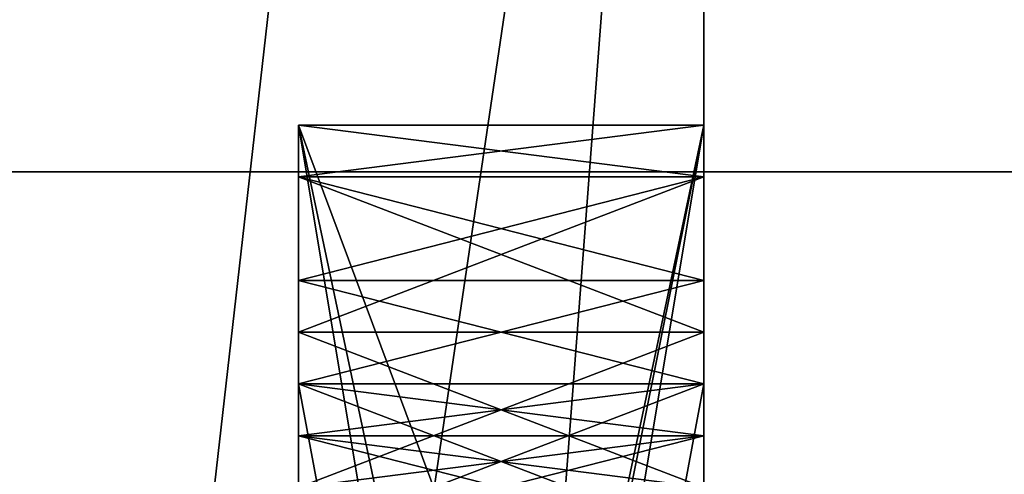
# Model space of a CAD drawing. Header units: millimetres. Extents: x -12 to 310, y -379 to 242.
# Tile 839 of 1056: x 114.006 to 115.221, y 15.569 to 16.13. Entities that reach past the tile are written whole.
import ezdxf

# ---------------------------------------------------------------- set-up
doc = ezdxf.new("R2010")
doc.units = ezdxf.units.MM
doc.header["$LTSCALE"] = 65.185185
for name, color, linetype in [('2521', 7, 'CONTINUOUS'), ('2527', 7, 'CONTINUOUS'), ('4122', 7, 'CONTINUOUS'), ('4126', 7, 'CONTINUOUS'), ('4576', 7, 'CONTINUOUS'), ('4578', 7, 'CONTINUOUS'), ('4625', 7, 'CONTINUOUS'), ('4627', 7, 'CONTINUOUS'), ('4636', 7, 'CONTINUOUS'), ('4683', 7, 'CONTINUOUS'), ('4684', 7, 'CONTINUOUS'), ('4685', 7, 'CONTINUOUS'), ('4686', 7, 'CONTINUOUS'), ('4687', 7, 'CONTINUOUS'), ('4688', 7, 'CONTINUOUS'), ('4689', 7, 'CONTINUOUS'), ('4691', 7, 'CONTINUOUS'), ('4692', 7, 'CONTINUOUS'), ('4694', 7, 'CONTINUOUS'), ('4695', 7, 'CONTINUOUS'), ('4696', 7, 'CONTINUOUS'), ('4704', 7, 'CONTINUOUS'), ('4705', 7, 'CONTINUOUS'), ('4706', 7, 'CONTINUOUS'), ('4711', 7, 'CONTINUOUS'), ('4728', 7, 'CONTINUOUS'), ('4729', 7, 'CONTINUOUS'), ('4730', 7, 'CONTINUOUS'), ('4735', 7, 'CONTINUOUS'), ('4736', 7, 'CONTINUOUS'), ('4737', 7, 'CONTINUOUS'), ('4738', 7, 'CONTINUOUS'), ('4743', 7, 'CONTINUOUS'), ('4744', 7, 'CONTINUOUS'), ('4745', 7, 'CONTINUOUS'), ('4746', 7, 'CONTINUOUS'), ('4747', 7, 'CONTINUOUS'), ('4748', 7, 'CONTINUOUS'), ('4749', 7, 'CONTINUOUS'), ('4750', 7, 'CONTINUOUS'), ('4751', 7, 'CONTINUOUS'), ('4756', 7, 'CONTINUOUS'), ('4757', 7, 'CONTINUOUS'), ('4758', 7, 'CONTINUOUS'), ('4759', 7, 'CONTINUOUS'), ('4760', 7, 'CONTINUOUS'), ('4800', 7, 'CONTINUOUS'), ('4801', 7, 'CONTINUOUS'), ('4825', 7, 'CONTINUOUS'), ('4826', 7, 'CONTINUOUS'), ('4827', 7, 'CONTINUOUS'), ('4828', 7, 'CONTINUOUS'), ('4829', 7, 'CONTINUOUS'), ('4830', 7, 'CONTINUOUS'), ('4831', 7, 'CONTINUOUS'), ('4836', 7, 'CONTINUOUS'), ('4837', 7, 'CONTINUOUS'), ('4838', 7, 'CONTINUOUS'), ('4839', 7, 'CONTINUOUS'), ('4851', 7, 'CONTINUOUS'), ('4852', 7, 'CONTINUOUS'), ('4853', 7, 'CONTINUOUS')]:
    doc.layers.add(name, color=color, linetype=linetype)

msp = doc.modelspace()

# ---------------------------------------------------------------- linework, layer by layer
at = {"layer": '2521', "linetype": 'CONTINUOUS'}
for points in [[(83.9, 18, 43), (83.9, 15.0711, 50.0711), (115.4363, 18, 43), (83.9, 18, 43)], [(115.4363, 18, 43), (83.9, 15.0711, 50.0711), (115.4276, 15.0718, 50.0703), (115.4363, 18, 43)]]:
    msp.add_3dface(points, dxfattribs=at)
at = {"layer": '2527', "linetype": 'CONTINUOUS'}
for points in [[(83.9, 15.0711, 19.9289), (83.9, 18, 27), (115.4276, 15.07, 19.9278), (83.9, 15.0711, 19.9289)], [(83.9, 18, 27), (115.4363, 18, 27), (115.4276, 15.07, 19.9278), (83.9, 18, 27)]]:
    msp.add_3dface(points, dxfattribs=at)
at = {"layer": '4122', "linetype": 'CONTINUOUS'}
for points in [[(75.3, 18.186, -153.4562), (75.3, 15.9423, -149.0577), (151.1, 18.186, -153.4562), (75.3, 18.186, -153.4562)], [(75.3, 15.9423, -149.0577), (151.1, 15.9424, -149.0576), (151.1, 18.186, -153.4562), (75.3, 15.9423, -149.0577)], [(75.3, 15.9423, -149.0577), (75.3, 11.5438, -146.814), (151.1, 15.9424, -149.0576), (75.3, 15.9423, -149.0577)], [(75.3, 11.5438, -146.814), (151.1, 11.5438, -146.814), (151.1, 15.9424, -149.0576), (75.3, 11.5438, -146.814)]]:
    msp.add_3dface(points, dxfattribs=at)
at = {"layer": '4126', "linetype": 'CONTINUOUS'}
for points in [[(75.3, 15.9423, -180.9423), (75.3, 18.186, -176.5438), (125.7, 15.9424, -180.9424), (75.3, 15.9423, -180.9423)], [(75.3, 18.186, -176.5438), (125.7, 18.186, -176.5438), (125.7, 15.9424, -180.9424), (75.3, 18.186, -176.5438)], [(75.3, 15.9423, -180.9423), (125.7, 15.9424, -180.9424), (125.7, 11.5438, -183.186), (75.3, 15.9423, -180.9423)], [(75.3, 11.5438, -183.186), (75.3, 15.9423, -180.9423), (125.7, 11.5438, -183.186), (75.3, 11.5438, -183.186)]]:
    msp.add_3dface(points, dxfattribs=at)
at = {"layer": '4576', "linetype": 'CONTINUOUS'}
for points in [[(95.2073, 18.8402, 153.2886), (93.9776, 15.4618, 155.6842), (116.85, 18.5711, 153.5711), (95.2073, 18.8402, 153.2886)], [(93.9776, 15.4618, 155.6842), (92.5357, 11.5, 156.5), (116.85, 18.5711, 153.5711), (93.9776, 15.4618, 155.6842)], [(92.5357, 11.5, 156.5), (116.85, 11.5, 156.5), (116.85, 18.5711, 153.5711), (92.5357, 11.5, 156.5)]]:
    msp.add_3dface(points, dxfattribs=at)
at = {"layer": '4578', "linetype": 'CONTINUOUS'}
for points in [[(94.0284, 15.6012, 114.3764), (95.1995, 18.8189, 116.6855), (116.85, 18.5711, 116.4289), (94.0284, 15.6012, 114.3764)], [(116.85, 11.5, 113.5), (94.0284, 15.6012, 114.3764), (116.85, 18.5711, 116.4289), (116.85, 11.5, 113.5)], [(116.85, 11.5, 113.5), (92.5357, 11.5, 113.5), (94.0284, 15.6012, 114.3764), (116.85, 11.5, 113.5)]]:
    msp.add_3dface(points, dxfattribs=at)
at = {"layer": '4625', "linetype": 'CONTINUOUS'}
for points in [[(114.85, 17.7994, 150.2721), (114.85, 18.75, 146.75), (114.85, 16, 143), (114.85, 17.7994, 150.2721)], [(114.85, 18.75, 146.75), (114.85, 18.75, 123.25), (114.85, 16, 143), (114.85, 18.75, 146.75)], [(114.85, 18.75, 123.25), (114.85, 18.508, 121.426), (114.85, 7.9229, 130.9393), (114.85, 18.75, 123.25)], [(114.85, 18.75, 123.25), (114.85, 7.9229, 130.9393), (114.85, 13.4468, 127.1975), (114.85, 18.75, 123.25)], [(114.85, 16, 140.2346), (114.85, 18.75, 123.25), (114.85, 16, 139.8395), (114.85, 16, 140.2346)], [(114.85, 18.75, 123.25), (114.85, 16, 140.2346), (114.85, 16, 141.1564), (114.85, 18.75, 123.25)], [(114.85, 16, 139.8395), (114.85, 18.75, 123.25), (114.85, 16, 139.3128), (114.85, 16, 139.8395)], [(114.85, 16, 143), (114.85, 18.75, 123.25), (114.85, 16, 142.6049), (114.85, 16, 143)], [(114.85, 16, 142.6049), (114.85, 18.75, 123.25), (114.85, 16, 141.6831), (114.85, 16, 142.6049)], [(114.85, 16, 141.6831), (114.85, 18.75, 123.25), (114.85, 16, 141.1564), (114.85, 16, 141.6831)], [(114.85, 16, 139.3128), (114.85, 18.75, 123.25), (114.85, 16, 138.9177), (114.85, 16, 139.3128)], [(114.85, 16, 138.9177), (114.85, 18.75, 123.25), (114.85, 16, 134.5062), (114.85, 16, 138.9177)], [(114.85, 18.75, 123.25), (114.85, 16, 134.1111), (114.85, 16, 134.5062), (114.85, 18.75, 123.25)], [(114.85, 16, 134.1111), (114.85, 18.75, 123.25), (114.85, 16, 133.1893), (114.85, 16, 134.1111)], [(114.85, 18.75, 123.25), (114.85, 16, 132.7942), (114.85, 16, 133.1893), (114.85, 18.75, 123.25)], [(114.85, 16, 132.7942), (114.85, 18.75, 123.25), (114.85, 15.9362, 131.6091), (114.85, 16, 132.7942)], [(114.85, 15.8085, 130.2922), (114.85, 18.75, 123.25), (114.85, 15.6809, 130.0946), (114.85, 15.8085, 130.2922)], [(114.85, 18.75, 123.25), (114.85, 15.8085, 130.2922), (114.85, 15.9362, 130.5556), (114.85, 18.75, 123.25)], [(114.85, 15.6809, 130.0946), (114.85, 18.75, 123.25), (114.85, 15.4894, 129.963), (114.85, 15.6809, 130.0946)], [(114.85, 15.4894, 129.963), (114.85, 18.75, 123.25), (114.85, 15.9362, 128.7119), (114.85, 15.4894, 129.963)], [(114.85, 15.9362, 131.6091), (114.85, 18.75, 123.25), (114.85, 16, 131.3457), (114.85, 15.9362, 131.6091)], [(114.85, 16, 131.3457), (114.85, 18.75, 123.25), (114.85, 16, 130.8189), (114.85, 16, 131.3457)], [(114.85, 16, 130.8189), (114.85, 18.75, 123.25), (114.85, 15.9362, 130.5556), (114.85, 16, 130.8189)], [(114.85, 15.9362, 128.7119), (114.85, 18.75, 123.25), (114.85, 16, 128.3827), (114.85, 15.9362, 128.7119)], [(114.85, 16, 128.3827), (114.85, 18.75, 123.25), (114.85, 16, 127.9877), (114.85, 16, 128.3827)], [(114.85, 16, 127.9877), (114.85, 18.75, 123.25), (114.85, 15.9362, 127.6584), (114.85, 16, 127.9877)], [(114.85, 15.9362, 127.6584), (114.85, 18.75, 123.25), (114.85, 15.7447, 127.3292), (114.85, 15.9362, 127.6584)], [(114.85, 15.7447, 127.3292), (114.85, 18.75, 123.25), (114.85, 15.5532, 127.1317), (114.85, 15.7447, 127.3292)], [(114.85, 15.5532, 127.1317), (114.85, 18.75, 123.25), (114.85, 15.234, 127), (114.85, 15.5532, 127.1317)], [(114.85, 15.234, 127), (114.85, 18.75, 123.25), (114.85, 15.0426, 127), (114.85, 15.234, 127)], [(114.85, 15.0426, 127), (114.85, 18.75, 123.25), (114.85, 13.766, 127.0658), (114.85, 15.0426, 127)], [(114.85, 13.766, 127.0658), (114.85, 18.75, 123.25), (114.85, 13.4468, 127.1975), (114.85, 13.766, 127.0658)], [(114.85, 18.508, 121.426), (114.85, 17.7994, 119.7279), (114.85, 7.9229, 130.9393), (114.85, 18.508, 121.426)], [(114.85, 7.9229, 139.0607), (114.85, 17.7994, 150.2721), (114.85, 13, 143), (114.85, 7.9229, 139.0607)], [(114.85, 13, 143), (114.85, 17.7994, 150.2721), (114.85, 16, 143), (114.85, 13, 143)], [(114.85, 16, 140.2346), (114.85, 13.6383, 140.2346), (114.85, 16, 141.1564), (114.85, 16, 140.2346)], [(114.85, 13, 139.8395), (114.85, 16, 139.8395), (114.85, 16, 139.3128), (114.85, 13, 139.8395)], [(114.85, 13, 139.3128), (114.85, 13, 139.8395), (114.85, 16, 139.3128), (114.85, 13, 139.3128)], [(114.85, 13.6383, 142.6049), (114.85, 16, 142.6049), (114.85, 16, 141.6831), (114.85, 13.6383, 142.6049)], [(114.85, 14.6596, 138.9177), (114.85, 16, 138.9177), (114.85, 16, 134.5062), (114.85, 14.6596, 138.9177)], [(114.85, 14.6596, 137.7325), (114.85, 14.6596, 138.9177), (114.85, 16, 134.5062), (114.85, 14.6596, 137.7325)], [(114.85, 14.5957, 137.4033), (114.85, 14.6596, 137.7325), (114.85, 16, 134.5062), (114.85, 14.5957, 137.4033)], [(114.85, 14.9149, 136.3498), (114.85, 14.5957, 137.4033), (114.85, 16, 134.5062), (114.85, 14.9149, 136.3498)], [(114.85, 14.5957, 135.428), (114.85, 14.9149, 135.428), (114.85, 16, 134.5062), (114.85, 14.5957, 135.428)], [(114.85, 14.9149, 135.428), (114.85, 14.9149, 136.3498), (114.85, 16, 134.5062), (114.85, 14.9149, 135.428)], [(114.85, 13.9574, 134.9012), (114.85, 14.5957, 135.428), (114.85, 16, 134.5062), (114.85, 13.9574, 134.9012)], [(114.85, 13, 134.1111), (114.85, 16, 134.1111), (114.85, 16, 133.1893), (114.85, 13, 134.1111)], [(114.85, 13.9574, 133.5844), (114.85, 13, 134.1111), (114.85, 16, 133.1893), (114.85, 13.9574, 133.5844)], [(114.85, 13.5106, 134.5062), (114.85, 13.9574, 134.9012), (114.85, 16, 134.5062), (114.85, 13.5106, 134.5062)], [(114.85, 13, 132.7942), (114.85, 16, 132.7942), (114.85, 15.2979, 132.2675), (114.85, 13, 132.7942)], [(114.85, 15.2979, 132.2675), (114.85, 16, 132.7942), (114.85, 15.4894, 132.2016), (114.85, 15.2979, 132.2675)], [(114.85, 15.4894, 132.2016), (114.85, 16, 132.7942), (114.85, 15.6809, 132.07), (114.85, 15.4894, 132.2016)], [(114.85, 15.6809, 132.07), (114.85, 16, 132.7942), (114.85, 15.8085, 131.8724), (114.85, 15.6809, 132.07)], [(114.85, 15.8085, 131.8724), (114.85, 16, 132.7942), (114.85, 15.9362, 131.6091), (114.85, 15.8085, 131.8724)], [(114.85, 13.5106, 133.1893), (114.85, 13.9574, 133.5844), (114.85, 16, 133.1893), (114.85, 13.5106, 133.1893)], [(114.85, 15.2979, 129.8971), (114.85, 15.4894, 129.963), (114.85, 15.9362, 128.7119), (114.85, 15.2979, 129.8971)], [(114.85, 15.7447, 129.0412), (114.85, 15.2979, 129.8971), (114.85, 15.9362, 128.7119), (114.85, 15.7447, 129.0412)], [(114.85, 15.0426, 129.8971), (114.85, 15.2979, 129.8971), (114.85, 15.7447, 129.0412), (114.85, 15.0426, 129.8971)], [(114.85, 15.5532, 129.2387), (114.85, 15.0426, 129.8971), (114.85, 15.7447, 129.0412), (114.85, 15.5532, 129.2387)], [(114.85, 15.6809, 141.4198), (114.85, 13, 140.4321), (114.85, 13, 142.4074), (114.85, 15.6809, 141.4198)], [(114.85, 14.5957, 131.214), (114.85, 13.383, 131.5432), (114.85, 15.6809, 131.2798), (114.85, 14.5957, 131.214)], [(114.85, 15.6809, 131.2798), (114.85, 13.383, 131.5432), (114.85, 15.617, 131.6091), (114.85, 15.6809, 131.2798)], [(114.85, 14.5957, 130.9506), (114.85, 14.5957, 131.214), (114.85, 15.6809, 130.8848), (114.85, 14.5957, 130.9506)], [(114.85, 15.6809, 130.8848), (114.85, 14.5957, 131.214), (114.85, 15.6809, 131.2798), (114.85, 15.6809, 130.8848)], [(114.85, 15.617, 130.5556), (114.85, 14.5957, 130.9506), (114.85, 15.6809, 130.8848), (114.85, 15.617, 130.5556)], [(114.85, 13.383, 131.5432), (114.85, 13.5106, 131.7407), (114.85, 15.617, 131.6091), (114.85, 13.383, 131.5432)], [(114.85, 15.617, 131.6091), (114.85, 13.5106, 131.7407), (114.85, 15.5532, 131.7407), (114.85, 15.617, 131.6091)], [(114.85, 14.6596, 130.5556), (114.85, 14.5957, 130.9506), (114.85, 15.617, 130.5556), (114.85, 14.6596, 130.5556)], [(114.85, 15.5532, 130.4239), (114.85, 14.6596, 130.5556), (114.85, 15.617, 130.5556), (114.85, 15.5532, 130.4239)]]:
    msp.add_3dface(points, dxfattribs=at)
at = {"layer": '4627', "linetype": 'CONTINUOUS'}
for points in [[(114.554, 18.2623, 119.1235), (113.85, 18.3911, 118.7895), (113.35, 7.6706, 130.8255), (114.554, 18.2623, 119.1235)], [(114.85, 17.7994, 119.7279), (114.554, 18.2623, 119.1235), (113.35, 7.6706, 130.8255), (114.85, 17.7994, 119.7279)], [(114.0904, 7.8011, 130.8749), (114.85, 17.7994, 119.7279), (113.35, 7.6706, 130.8255), (114.0904, 7.8011, 130.8749)], [(114.85, 7.9229, 130.9393), (114.85, 17.7994, 119.7279), (114.0904, 7.8011, 130.8749), (114.85, 7.9229, 130.9393)]]:
    msp.add_3dface(points, dxfattribs=at)
at = {"layer": '4636', "linetype": 'CONTINUOUS'}
for points in [[(113.35, 18.3399, 151.2858), (114.85, 17.7994, 150.2721), (114.85, 7.9229, 139.0607), (113.35, 18.3399, 151.2858)], [(113.35, 18.3399, 151.2858), (114.85, 7.9229, 139.0607), (114.0904, 7.8011, 139.1251), (113.35, 18.3399, 151.2858)], [(113.35, 18.3399, 151.2858), (114.0904, 7.8011, 139.1251), (113.35, 7.6706, 139.1745), (113.35, 18.3399, 151.2858)]]:
    msp.add_3dface(points, dxfattribs=at)
at = {"layer": '4683', "linetype": 'CONTINUOUS'}
for points in [[(114.85, 13.6383, 140.2346), (114.85, 16, 140.2346), (114.35, 13.6383, 140.2346), (114.85, 13.6383, 140.2346)], [(114.35, 13.6383, 140.2346), (114.85, 16, 140.2346), (114.35, 16, 140.2346), (114.35, 13.6383, 140.2346)]]:
    msp.add_3dface(points, dxfattribs=at)
at = {"layer": '4684', "linetype": 'CONTINUOUS'}
for points in [[(114.85, 16, 141.1564), (114.85, 13.6383, 140.2346), (114.35, 16, 141.1564), (114.85, 16, 141.1564)], [(114.85, 13.6383, 140.2346), (114.35, 13.6383, 140.2346), (114.35, 16, 141.1564), (114.85, 13.6383, 140.2346)]]:
    msp.add_3dface(points, dxfattribs=at)
at = {"layer": '4685', "linetype": 'CONTINUOUS'}
for points in [[(114.85, 16, 141.6831), (114.85, 16, 141.1564), (114.35, 16, 141.6831), (114.85, 16, 141.6831)], [(114.85, 16, 141.1564), (114.35, 16, 141.1564), (114.35, 16, 141.6831), (114.85, 16, 141.1564)]]:
    msp.add_3dface(points, dxfattribs=at)
at = {"layer": '4686', "linetype": 'CONTINUOUS'}
for points in [[(114.85, 13.6383, 142.6049), (114.85, 16, 141.6831), (114.35, 13.6383, 142.6049), (114.85, 13.6383, 142.6049)], [(114.85, 16, 141.6831), (114.35, 16, 141.6831), (114.35, 13.6383, 142.6049), (114.85, 16, 141.6831)]]:
    msp.add_3dface(points, dxfattribs=at)
at = {"layer": '4687', "linetype": 'CONTINUOUS'}
for points in [[(114.85, 16, 142.6049), (114.85, 13.6383, 142.6049), (114.35, 16, 142.6049), (114.85, 16, 142.6049)], [(114.85, 13.6383, 142.6049), (114.35, 13.6383, 142.6049), (114.35, 16, 142.6049), (114.85, 13.6383, 142.6049)]]:
    msp.add_3dface(points, dxfattribs=at)
at = {"layer": '4688', "linetype": 'CONTINUOUS'}
for points in [[(114.85, 16, 143), (114.85, 16, 142.6049), (114.35, 16, 142.6049), (114.85, 16, 143)], [(114.85, 16, 143), (114.35, 16, 142.6049), (114.35, 16, 143), (114.85, 16, 143)]]:
    msp.add_3dface(points, dxfattribs=at)
at = {"layer": '4689', "linetype": 'CONTINUOUS'}
for points in [[(114.85, 13, 143), (114.85, 16, 143), (114.35, 13, 143), (114.85, 13, 143)], [(114.85, 16, 143), (114.35, 16, 143), (114.35, 13, 143), (114.85, 16, 143)]]:
    msp.add_3dface(points, dxfattribs=at)
at = {"layer": '4691', "linetype": 'CONTINUOUS'}
for points in [[(114.85, 15.6809, 141.4198), (114.85, 13, 142.4074), (114.35, 15.6809, 141.4198), (114.85, 15.6809, 141.4198)], [(114.85, 13, 142.4074), (114.35, 13, 142.4074), (114.35, 15.6809, 141.4198), (114.85, 13, 142.4074)]]:
    msp.add_3dface(points, dxfattribs=at)
at = {"layer": '4692', "linetype": 'CONTINUOUS'}
for points in [[(114.85, 13, 140.4321), (114.85, 15.6809, 141.4198), (114.35, 13, 140.4321), (114.85, 13, 140.4321)], [(114.85, 15.6809, 141.4198), (114.35, 15.6809, 141.4198), (114.35, 13, 140.4321), (114.85, 15.6809, 141.4198)]]:
    msp.add_3dface(points, dxfattribs=at)
at = {"layer": '4694', "linetype": 'CONTINUOUS'}
for points in [[(114.85, 16, 139.8395), (114.85, 13, 139.8395), (114.35, 16, 139.8395), (114.85, 16, 139.8395)], [(114.85, 13, 139.8395), (114.35, 13, 139.8395), (114.35, 16, 139.8395), (114.85, 13, 139.8395)]]:
    msp.add_3dface(points, dxfattribs=at)
at = {"layer": '4695', "linetype": 'CONTINUOUS'}
for points in [[(114.85, 16, 140.2346), (114.85, 16, 139.8395), (114.35, 16, 139.8395), (114.85, 16, 140.2346)], [(114.35, 16, 140.2346), (114.85, 16, 140.2346), (114.35, 16, 139.8395), (114.35, 16, 140.2346)]]:
    msp.add_3dface(points, dxfattribs=at)
at = {"layer": '4696', "linetype": 'CONTINUOUS'}
for points in [[(114.35, 13.6383, 140.2346), (114.35, 16, 140.2346), (114.35, 16, 139.8395), (114.35, 13.6383, 140.2346)], [(114.35, 16, 141.1564), (114.35, 13.6383, 140.2346), (114.35, 13, 140.4321), (114.35, 16, 141.1564)], [(114.35, 13, 139.8395), (114.35, 13.6383, 140.2346), (114.35, 16, 139.8395), (114.35, 13, 139.8395)], [(114.35, 16, 141.6831), (114.35, 16, 141.1564), (114.35, 15.6809, 141.4198), (114.35, 16, 141.6831)], [(114.35, 15.6809, 141.4198), (114.35, 16, 141.1564), (114.35, 13, 140.4321), (114.35, 15.6809, 141.4198)], [(114.35, 13.6383, 142.6049), (114.35, 16, 141.6831), (114.35, 13, 142.4074), (114.35, 13.6383, 142.6049)], [(114.35, 13, 142.4074), (114.35, 16, 141.6831), (114.35, 15.6809, 141.4198), (114.35, 13, 142.4074)], [(114.35, 16, 142.6049), (114.35, 13.6383, 142.6049), (114.35, 13, 143), (114.35, 16, 142.6049)], [(114.35, 16, 143), (114.35, 16, 142.6049), (114.35, 13, 143), (114.35, 16, 143)]]:
    msp.add_3dface(points, dxfattribs=at)
at = {"layer": '4704', "linetype": 'CONTINUOUS'}
for points in [[(114.85, 16, 138.9177), (114.85, 14.6596, 138.9177), (114.35, 16, 138.9177), (114.85, 16, 138.9177)], [(114.85, 14.6596, 138.9177), (114.35, 14.6596, 138.9177), (114.35, 16, 138.9177), (114.85, 14.6596, 138.9177)]]:
    msp.add_3dface(points, dxfattribs=at)
at = {"layer": '4705', "linetype": 'CONTINUOUS'}
for points in [[(114.85, 16, 139.3128), (114.85, 16, 138.9177), (114.35, 16, 138.9177), (114.85, 16, 139.3128)], [(114.85, 16, 139.3128), (114.35, 16, 138.9177), (114.35, 16, 139.3128), (114.85, 16, 139.3128)]]:
    msp.add_3dface(points, dxfattribs=at)
at = {"layer": '4706', "linetype": 'CONTINUOUS'}
for points in [[(114.85, 13, 139.3128), (114.85, 16, 139.3128), (114.35, 13, 139.3128), (114.85, 13, 139.3128)], [(114.85, 16, 139.3128), (114.35, 16, 139.3128), (114.35, 13, 139.3128), (114.85, 16, 139.3128)]]:
    msp.add_3dface(points, dxfattribs=at)
at = {"layer": '4711', "linetype": 'CONTINUOUS'}
for points in [[(114.35, 16, 138.9177), (114.35, 14.6596, 138.9177), (114.35, 16, 139.3128), (114.35, 16, 138.9177)], [(114.35, 16, 139.3128), (114.35, 14.6596, 138.9177), (114.35, 14.2766, 138.9177), (114.35, 16, 139.3128)], [(114.35, 13, 139.3128), (114.35, 16, 139.3128), (114.35, 13.3191, 138.9177), (114.35, 13, 139.3128)], [(114.35, 13.3191, 138.9177), (114.35, 16, 139.3128), (114.35, 14.2766, 138.9177), (114.35, 13.3191, 138.9177)]]:
    msp.add_3dface(points, dxfattribs=at)
at = {"layer": '4728', "linetype": 'CONTINUOUS'}
for points in [[(114.85, 16, 134.1111), (114.85, 13, 134.1111), (114.35, 16, 134.1111), (114.85, 16, 134.1111)], [(114.35, 16, 134.1111), (114.85, 13, 134.1111), (114.35, 13, 134.1111), (114.35, 16, 134.1111)]]:
    msp.add_3dface(points, dxfattribs=at)
at = {"layer": '4729', "linetype": 'CONTINUOUS'}
for points in [[(114.85, 16, 134.5062), (114.85, 16, 134.1111), (114.35, 16, 134.1111), (114.85, 16, 134.5062)], [(114.85, 16, 134.5062), (114.35, 16, 134.1111), (114.35, 16, 134.5062), (114.85, 16, 134.5062)]]:
    msp.add_3dface(points, dxfattribs=at)
at = {"layer": '4730', "linetype": 'CONTINUOUS'}
for points in [[(114.85, 13.5106, 134.5062), (114.85, 16, 134.5062), (114.35, 13.5106, 134.5062), (114.85, 13.5106, 134.5062)], [(114.85, 16, 134.5062), (114.35, 16, 134.5062), (114.35, 13.5106, 134.5062), (114.85, 16, 134.5062)]]:
    msp.add_3dface(points, dxfattribs=at)
at = {"layer": '4735', "linetype": 'CONTINUOUS'}
for points in [[(114.35, 16, 134.1111), (114.35, 13, 134.1111), (114.35, 16, 134.5062), (114.35, 16, 134.1111)], [(114.35, 16, 134.5062), (114.35, 13, 134.1111), (114.35, 13.5106, 134.5062), (114.35, 16, 134.5062)]]:
    msp.add_3dface(points, dxfattribs=at)
at = {"layer": '4736', "linetype": 'CONTINUOUS'}
for points in [[(114.85, 16, 132.7942), (114.85, 13, 132.7942), (114.35, 16, 132.7942), (114.85, 16, 132.7942)], [(114.35, 16, 132.7942), (114.85, 13, 132.7942), (114.35, 13, 132.7942), (114.35, 16, 132.7942)]]:
    msp.add_3dface(points, dxfattribs=at)
at = {"layer": '4737', "linetype": 'CONTINUOUS'}
for points in [[(114.85, 16, 133.1893), (114.85, 16, 132.7942), (114.35, 16, 132.7942), (114.85, 16, 133.1893)], [(114.85, 16, 133.1893), (114.35, 16, 132.7942), (114.35, 16, 133.1893), (114.85, 16, 133.1893)]]:
    msp.add_3dface(points, dxfattribs=at)
at = {"layer": '4738', "linetype": 'CONTINUOUS'}
for points in [[(114.85, 13.5106, 133.1893), (114.85, 16, 133.1893), (114.35, 13.5106, 133.1893), (114.85, 13.5106, 133.1893)], [(114.85, 16, 133.1893), (114.35, 16, 133.1893), (114.35, 13.5106, 133.1893), (114.85, 16, 133.1893)]]:
    msp.add_3dface(points, dxfattribs=at)
at = {"layer": '4743', "linetype": 'CONTINUOUS'}
for points in [[(114.35, 16, 132.7942), (114.35, 13, 132.7942), (114.35, 16, 133.1893), (114.35, 16, 132.7942)], [(114.35, 16, 133.1893), (114.35, 13, 132.7942), (114.35, 13.5106, 133.1893), (114.35, 16, 133.1893)]]:
    msp.add_3dface(points, dxfattribs=at)
at = {"layer": '4744', "linetype": 'CONTINUOUS'}
for points in [[(114.85, 15.8085, 130.2922), (114.85, 15.6809, 130.0946), (114.35, 15.6809, 130.0946), (114.85, 15.8085, 130.2922)], [(114.35, 15.8085, 130.2922), (114.85, 15.8085, 130.2922), (114.35, 15.6809, 130.0946), (114.35, 15.8085, 130.2922)]]:
    msp.add_3dface(points, dxfattribs=at)
at = {"layer": '4745', "linetype": 'CONTINUOUS'}
for points in [[(114.85, 15.9362, 130.5556), (114.85, 15.8085, 130.2922), (114.35, 15.8085, 130.2922), (114.85, 15.9362, 130.5556)], [(114.85, 15.9362, 130.5556), (114.35, 15.8085, 130.2922), (114.35, 15.9362, 130.5556), (114.85, 15.9362, 130.5556)]]:
    msp.add_3dface(points, dxfattribs=at)
at = {"layer": '4746', "linetype": 'CONTINUOUS'}
for points in [[(114.85, 16, 130.8189), (114.85, 15.9362, 130.5556), (114.35, 15.9362, 130.5556), (114.85, 16, 130.8189)], [(114.85, 16, 130.8189), (114.35, 15.9362, 130.5556), (114.35, 16, 130.8189), (114.85, 16, 130.8189)]]:
    msp.add_3dface(points, dxfattribs=at)
at = {"layer": '4747', "linetype": 'CONTINUOUS'}
for points in [[(114.85, 16, 131.3457), (114.85, 16, 130.8189), (114.35, 16, 131.3457), (114.85, 16, 131.3457)], [(114.85, 16, 130.8189), (114.35, 16, 130.8189), (114.35, 16, 131.3457), (114.85, 16, 130.8189)]]:
    msp.add_3dface(points, dxfattribs=at)
at = {"layer": '4748', "linetype": 'CONTINUOUS'}
for points in [[(114.85, 15.9362, 131.6091), (114.85, 16, 131.3457), (114.35, 16, 131.3457), (114.85, 15.9362, 131.6091)], [(114.85, 15.9362, 131.6091), (114.35, 16, 131.3457), (114.35, 15.9362, 131.6091), (114.85, 15.9362, 131.6091)]]:
    msp.add_3dface(points, dxfattribs=at)
at = {"layer": '4749', "linetype": 'CONTINUOUS'}
for points in [[(114.85, 15.8085, 131.8724), (114.85, 15.9362, 131.6091), (114.35, 15.9362, 131.6091), (114.85, 15.8085, 131.8724)], [(114.85, 15.8085, 131.8724), (114.35, 15.9362, 131.6091), (114.35, 15.8085, 131.8724), (114.85, 15.8085, 131.8724)]]:
    msp.add_3dface(points, dxfattribs=at)
at = {"layer": '4750', "linetype": 'CONTINUOUS'}
for points in [[(114.85, 15.6809, 132.07), (114.85, 15.8085, 131.8724), (114.35, 15.8085, 131.8724), (114.85, 15.6809, 132.07)], [(114.85, 15.6809, 132.07), (114.35, 15.8085, 131.8724), (114.35, 15.6809, 132.07), (114.85, 15.6809, 132.07)]]:
    msp.add_3dface(points, dxfattribs=at)
at = {"layer": '4751', "linetype": 'CONTINUOUS'}
for points in [[(114.85, 15.4894, 132.2016), (114.85, 15.6809, 132.07), (114.35, 15.6809, 132.07), (114.85, 15.4894, 132.2016)], [(114.85, 15.4894, 132.2016), (114.35, 15.6809, 132.07), (114.35, 15.4894, 132.2016), (114.85, 15.4894, 132.2016)]]:
    msp.add_3dface(points, dxfattribs=at)
at = {"layer": '4756', "linetype": 'CONTINUOUS'}
for points in [[(114.85, 15.617, 131.6091), (114.85, 15.5532, 131.7407), (114.35, 15.5532, 131.7407), (114.85, 15.617, 131.6091)], [(114.85, 15.617, 131.6091), (114.35, 15.5532, 131.7407), (114.35, 15.617, 131.6091), (114.85, 15.617, 131.6091)]]:
    msp.add_3dface(points, dxfattribs=at)
at = {"layer": '4757', "linetype": 'CONTINUOUS'}
for points in [[(114.85, 15.6809, 131.2798), (114.85, 15.617, 131.6091), (114.35, 15.617, 131.6091), (114.85, 15.6809, 131.2798)], [(114.85, 15.6809, 131.2798), (114.35, 15.617, 131.6091), (114.35, 15.6809, 131.2798), (114.85, 15.6809, 131.2798)]]:
    msp.add_3dface(points, dxfattribs=at)
at = {"layer": '4758', "linetype": 'CONTINUOUS'}
for points in [[(114.85, 15.6809, 130.8848), (114.85, 15.6809, 131.2798), (114.35, 15.6809, 131.2798), (114.85, 15.6809, 130.8848)], [(114.85, 15.6809, 130.8848), (114.35, 15.6809, 131.2798), (114.35, 15.6809, 130.8848), (114.85, 15.6809, 130.8848)]]:
    msp.add_3dface(points, dxfattribs=at)
at = {"layer": '4759', "linetype": 'CONTINUOUS'}
for points in [[(114.85, 15.617, 130.5556), (114.85, 15.6809, 130.8848), (114.35, 15.6809, 130.8848), (114.85, 15.617, 130.5556)], [(114.85, 15.617, 130.5556), (114.35, 15.6809, 130.8848), (114.35, 15.617, 130.5556), (114.85, 15.617, 130.5556)]]:
    msp.add_3dface(points, dxfattribs=at)
at = {"layer": '4760', "linetype": 'CONTINUOUS'}
for points in [[(114.85, 15.5532, 130.4239), (114.85, 15.617, 130.5556), (114.35, 15.617, 130.5556), (114.85, 15.5532, 130.4239)], [(114.85, 15.5532, 130.4239), (114.35, 15.617, 130.5556), (114.35, 15.5532, 130.4239), (114.85, 15.5532, 130.4239)]]:
    msp.add_3dface(points, dxfattribs=at)
at = {"layer": '4800', "linetype": 'CONTINUOUS'}
for points in [[(114.85, 15.6809, 130.0946), (114.85, 15.4894, 129.963), (114.35, 15.4894, 129.963), (114.85, 15.6809, 130.0946)], [(114.35, 15.6809, 130.0946), (114.85, 15.6809, 130.0946), (114.35, 15.4894, 129.963), (114.35, 15.6809, 130.0946)]]:
    msp.add_3dface(points, dxfattribs=at)
at = {"layer": '4801', "linetype": 'CONTINUOUS'}
for points in [[(114.35, 16, 130.8189), (114.35, 15.9362, 130.5556), (114.35, 16, 131.3457), (114.35, 16, 130.8189)], [(114.35, 16, 131.3457), (114.35, 15.9362, 130.5556), (114.35, 15.9362, 131.6091), (114.35, 16, 131.3457)], [(114.35, 15.9362, 130.5556), (114.35, 15.8085, 130.2922), (114.35, 15.9362, 131.6091), (114.35, 15.9362, 130.5556)], [(114.35, 15.9362, 131.6091), (114.35, 15.8085, 130.2922), (114.35, 15.8085, 131.8724), (114.35, 15.9362, 131.6091)], [(114.35, 15.8085, 130.2922), (114.35, 15.6809, 130.0946), (114.35, 15.8085, 131.8724), (114.35, 15.8085, 130.2922)], [(114.35, 15.8085, 131.8724), (114.35, 15.6809, 130.0946), (114.35, 15.6809, 130.8848), (114.35, 15.8085, 131.8724)], [(114.35, 15.6809, 132.07), (114.35, 15.8085, 131.8724), (114.35, 15.6809, 131.2798), (114.35, 15.6809, 132.07)], [(114.35, 15.6809, 131.2798), (114.35, 15.8085, 131.8724), (114.35, 15.6809, 130.8848), (114.35, 15.6809, 131.2798)], [(114.35, 15.6809, 130.8848), (114.35, 15.6809, 130.0946), (114.35, 15.617, 130.5556), (114.35, 15.6809, 130.8848)], [(114.35, 15.617, 130.5556), (114.35, 15.6809, 130.0946), (114.35, 15.4894, 129.963), (114.35, 15.617, 130.5556)], [(114.35, 15.4894, 132.2016), (114.35, 15.6809, 132.07), (114.35, 15.5532, 131.7407), (114.35, 15.4894, 132.2016)], [(114.35, 15.5532, 131.7407), (114.35, 15.6809, 132.07), (114.35, 15.617, 131.6091), (114.35, 15.5532, 131.7407)], [(114.35, 15.617, 131.6091), (114.35, 15.6809, 132.07), (114.35, 15.6809, 131.2798), (114.35, 15.617, 131.6091)], [(114.35, 15.5532, 130.4239), (114.35, 15.617, 130.5556), (114.35, 15.4894, 129.963), (114.35, 15.5532, 130.4239)]]:
    msp.add_3dface(points, dxfattribs=at)
at = {"layer": '4825', "linetype": 'CONTINUOUS'}
for points in [[(114.85, 15.7447, 127.3292), (114.85, 15.5532, 127.1317), (114.35, 15.5532, 127.1317), (114.85, 15.7447, 127.3292)], [(114.85, 15.7447, 127.3292), (114.35, 15.5532, 127.1317), (114.35, 15.7447, 127.3292), (114.85, 15.7447, 127.3292)]]:
    msp.add_3dface(points, dxfattribs=at)
at = {"layer": '4826', "linetype": 'CONTINUOUS'}
for points in [[(114.85, 15.9362, 127.6584), (114.85, 15.7447, 127.3292), (114.35, 15.7447, 127.3292), (114.85, 15.9362, 127.6584)], [(114.85, 15.9362, 127.6584), (114.35, 15.7447, 127.3292), (114.35, 15.9362, 127.6584), (114.85, 15.9362, 127.6584)]]:
    msp.add_3dface(points, dxfattribs=at)
at = {"layer": '4827', "linetype": 'CONTINUOUS'}
for points in [[(114.85, 16, 127.9877), (114.85, 15.9362, 127.6584), (114.35, 15.9362, 127.6584), (114.85, 16, 127.9877)], [(114.85, 16, 127.9877), (114.35, 15.9362, 127.6584), (114.35, 16, 127.9877), (114.85, 16, 127.9877)]]:
    msp.add_3dface(points, dxfattribs=at)
at = {"layer": '4828', "linetype": 'CONTINUOUS'}
for points in [[(114.85, 16, 128.3827), (114.85, 16, 127.9877), (114.35, 16, 127.9877), (114.85, 16, 128.3827)], [(114.85, 16, 128.3827), (114.35, 16, 127.9877), (114.35, 16, 128.3827), (114.85, 16, 128.3827)]]:
    msp.add_3dface(points, dxfattribs=at)
at = {"layer": '4829', "linetype": 'CONTINUOUS'}
for points in [[(114.85, 15.9362, 128.7119), (114.85, 16, 128.3827), (114.35, 16, 128.3827), (114.85, 15.9362, 128.7119)], [(114.85, 15.9362, 128.7119), (114.35, 16, 128.3827), (114.35, 15.9362, 128.7119), (114.85, 15.9362, 128.7119)]]:
    msp.add_3dface(points, dxfattribs=at)
at = {"layer": '4830', "linetype": 'CONTINUOUS'}
for points in [[(114.85, 15.7447, 129.0412), (114.85, 15.9362, 128.7119), (114.35, 15.9362, 128.7119), (114.85, 15.7447, 129.0412)], [(114.85, 15.7447, 129.0412), (114.35, 15.9362, 128.7119), (114.35, 15.7447, 129.0412), (114.85, 15.7447, 129.0412)]]:
    msp.add_3dface(points, dxfattribs=at)
at = {"layer": '4831', "linetype": 'CONTINUOUS'}
for points in [[(114.85, 15.5532, 129.2387), (114.85, 15.7447, 129.0412), (114.35, 15.7447, 129.0412), (114.85, 15.5532, 129.2387)], [(114.85, 15.5532, 129.2387), (114.35, 15.7447, 129.0412), (114.35, 15.5532, 129.2387), (114.85, 15.5532, 129.2387)]]:
    msp.add_3dface(points, dxfattribs=at)
at = {"layer": '4836', "linetype": 'CONTINUOUS'}
for points in [[(114.35, 16, 127.9877), (114.35, 15.9362, 127.6584), (114.35, 16, 128.3827), (114.35, 16, 127.9877)], [(114.35, 16, 128.3827), (114.35, 15.9362, 127.6584), (114.35, 15.9362, 128.7119), (114.35, 16, 128.3827)], [(114.35, 15.9362, 127.6584), (114.35, 15.7447, 127.3292), (114.35, 15.9362, 128.7119), (114.35, 15.9362, 127.6584)], [(114.35, 15.9362, 128.7119), (114.35, 15.7447, 127.3292), (114.35, 15.7447, 129.0412), (114.35, 15.9362, 128.7119)], [(114.35, 15.7447, 127.3292), (114.35, 15.5532, 127.1317), (114.35, 15.6809, 128.0535), (114.35, 15.7447, 127.3292)], [(114.35, 15.7447, 129.0412), (114.35, 15.7447, 127.3292), (114.35, 15.6809, 128.0535), (114.35, 15.7447, 129.0412)], [(114.35, 15.5532, 129.2387), (114.35, 15.7447, 129.0412), (114.35, 15.617, 128.5802), (114.35, 15.5532, 129.2387)], [(114.35, 15.617, 128.5802), (114.35, 15.7447, 129.0412), (114.35, 15.6809, 128.3169), (114.35, 15.617, 128.5802)], [(114.35, 15.6809, 128.3169), (114.35, 15.7447, 129.0412), (114.35, 15.6809, 128.0535), (114.35, 15.6809, 128.3169)], [(114.35, 15.6809, 128.0535), (114.35, 15.5532, 127.1317), (114.35, 15.617, 127.7901), (114.35, 15.6809, 128.0535)], [(114.35, 15.617, 127.7901), (114.35, 15.5532, 127.1317), (114.35, 15.4894, 127.5267), (114.35, 15.617, 127.7901)], [(114.35, 15.5532, 129.2387), (114.35, 15.617, 128.5802), (114.35, 15.4894, 128.8436), (114.35, 15.5532, 129.2387)]]:
    msp.add_3dface(points, dxfattribs=at)
at = {"layer": '4837', "linetype": 'CONTINUOUS'}
for points in [[(114.35, 15.617, 128.5802), (114.35, 15.6809, 128.3169), (114.85, 15.6809, 128.3169), (114.35, 15.617, 128.5802)], [(114.35, 15.617, 128.5802), (114.85, 15.6809, 128.3169), (114.85, 15.617, 128.5802), (114.35, 15.617, 128.5802)]]:
    msp.add_3dface(points, dxfattribs=at)
at = {"layer": '4838', "linetype": 'CONTINUOUS'}
for points in [[(114.85, 15.617, 128.5802), (114.85, 15.6809, 128.3169), (114.85, 14.6596, 128.5802), (114.85, 15.617, 128.5802)], [(114.85, 14.6596, 128.5802), (114.85, 15.6809, 128.3169), (114.85, 14.5957, 128.3169), (114.85, 14.6596, 128.5802)], [(114.85, 14.5957, 128.3169), (114.85, 15.6809, 128.3169), (114.85, 15.6809, 128.0535), (114.85, 14.5957, 128.3169)], [(114.85, 14.5957, 128.0535), (114.85, 14.5957, 128.3169), (114.85, 15.6809, 128.0535), (114.85, 14.5957, 128.0535)], [(114.85, 15.617, 127.7901), (114.85, 14.5957, 128.0535), (114.85, 15.6809, 128.0535), (114.85, 15.617, 127.7901)], [(114.85, 15.4894, 128.8436), (114.85, 15.617, 128.5802), (114.85, 14.7872, 128.8436), (114.85, 15.4894, 128.8436)], [(114.85, 14.7872, 128.8436), (114.85, 15.617, 128.5802), (114.85, 14.6596, 128.5802), (114.85, 14.7872, 128.8436)], [(114.85, 14.6596, 127.7901), (114.85, 14.5957, 128.0535), (114.85, 15.617, 127.7901), (114.85, 14.6596, 127.7901)], [(114.85, 15.4894, 127.5267), (114.85, 14.6596, 127.7901), (114.85, 15.617, 127.7901), (114.85, 15.4894, 127.5267)]]:
    msp.add_3dface(points, dxfattribs=at)
at = {"layer": '4839', "linetype": 'CONTINUOUS'}
for points in [[(114.35, 15.4894, 128.8436), (114.35, 15.617, 128.5802), (114.85, 15.617, 128.5802), (114.35, 15.4894, 128.8436)], [(114.35, 15.4894, 128.8436), (114.85, 15.617, 128.5802), (114.85, 15.4894, 128.8436), (114.35, 15.4894, 128.8436)]]:
    msp.add_3dface(points, dxfattribs=at)
at = {"layer": '4851', "linetype": 'CONTINUOUS'}
for points in [[(114.35, 15.617, 127.7901), (114.35, 15.4894, 127.5267), (114.85, 15.4894, 127.5267), (114.35, 15.617, 127.7901)], [(114.35, 15.617, 127.7901), (114.85, 15.4894, 127.5267), (114.85, 15.617, 127.7901), (114.35, 15.617, 127.7901)]]:
    msp.add_3dface(points, dxfattribs=at)
at = {"layer": '4852', "linetype": 'CONTINUOUS'}
for points in [[(114.35, 15.6809, 128.0535), (114.35, 15.617, 127.7901), (114.85, 15.617, 127.7901), (114.35, 15.6809, 128.0535)], [(114.35, 15.6809, 128.0535), (114.85, 15.617, 127.7901), (114.85, 15.6809, 128.0535), (114.35, 15.6809, 128.0535)]]:
    msp.add_3dface(points, dxfattribs=at)
at = {"layer": '4853', "linetype": 'CONTINUOUS'}
for points in [[(114.35, 15.6809, 128.3169), (114.35, 15.6809, 128.0535), (114.85, 15.6809, 128.0535), (114.35, 15.6809, 128.3169)], [(114.85, 15.6809, 128.3169), (114.35, 15.6809, 128.3169), (114.85, 15.6809, 128.0535), (114.85, 15.6809, 128.3169)]]:
    msp.add_3dface(points, dxfattribs=at)

doc.saveas('drawing.dxf')
